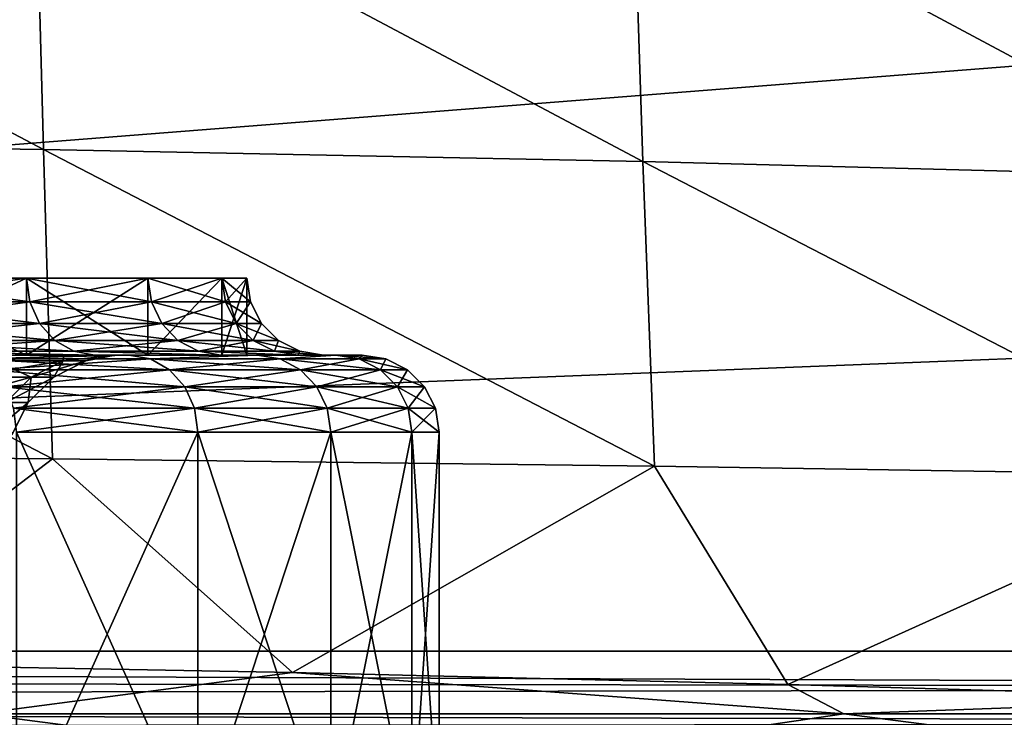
# Model space of a CAD drawing. Header units: metres. Extents: x -109 to 109, y -63 to 140.
# Tile 218 of 480: x 9.32 to 14.44, y 1.12 to 4.74. Entities that reach past the tile are written whole.
import ezdxf

# ---------------------------------------------------------------- set-up
doc = ezdxf.new("R2010")
doc.units = ezdxf.units.M
doc.layers.add('solid_502308_SW0001', color=7, linetype='CONTINUOUS')

msp = doc.modelspace()

# ---------------------------------------------------------------- linework, layer by layer
at = {"layer": 'solid_502308_SW0001'}
for points in [[(6.106048, 21.457977, -17.78966), (24.23427, 5.269184, -17.373793), (-24.237686, 1.46148, -17.275978)], [(9.443669, 4.068202, 16.818674), (9.401934, 5.684947, 16.950657), (6.278798, 5.742037, 17.192263)], [(6.307714, 4.112812, 17.11002), (9.443669, 4.068202, 16.818674), (6.278798, 5.742037, 17.192263)], [(12.558137, 4.005568, 16.41354), (12.505554, 5.604804, 16.614664), (9.401934, 5.684947, 16.950657)], [(9.443669, 4.068202, 16.818674), (12.558137, 4.005568, 16.41354), (9.401934, 5.684947, 16.950657)], [(15.643957, 3.924806, 15.896204), (15.583153, 5.501482, 16.185589), (12.505554, 5.604804, 16.614664)], [(12.558137, 4.005568, 16.41354), (15.643957, 3.924806, 15.896204), (12.505554, 5.604804, 16.614664)], [(24.23427, 5.269184, -17.373793), (24.235979, 3.365574, -17.32489), (-24.237686, 1.46148, -17.275978)], [(6.307714, 4.112812, 17.11002), (6.340819, 2.487645, 17.025198), (9.491644, 2.460603, 16.680927)], [(6.307714, 4.112812, 17.11002), (9.491644, 2.460603, 16.680927), (9.443669, 4.068202, 16.818674)], [(9.443669, 4.068202, 16.818674), (9.491644, 2.460603, 16.680927), (12.619, 2.422617, 16.202236)], [(9.443669, 4.068202, 16.818674), (12.619, 2.422617, 16.202236), (12.558137, 4.005568, 16.41354)], [(12.558137, 4.005568, 16.41354), (12.619, 2.422617, 16.202236), (15.715063, 2.373613, 15.591021)], [(12.558137, 4.005568, 16.41354), (15.715063, 2.373613, 15.591021), (15.643957, 3.924806, 15.896204)], [(8.49465, 3, -3.47175), (8.494678, 3.4, -3.471745), (9.355569, 3.4, -2.0669)], [(8.49465, 3, -3.47175), (9.355569, 3.4, -2.0669), (9.355501, 3, -2.067016)], [(9.355501, 3, 7.467016), (8.494678, 3.4, 8.871745), (8.49465, 3, 8.87175)], [(9.373013, 3.276393, -2.075788), (9.355569, 3.4, -2.0669), (8.494678, 3.4, -3.471745)], [(8.510517, 3.276393, -3.483253), (9.373013, 3.276393, -2.075788), (8.494678, 3.4, -3.471745)], [(8.510517, 3.276393, 8.883252), (8.494678, 3.4, 8.871745), (9.355569, 3.4, 7.4669)], [(9.355501, 3, 7.467016), (9.355569, 3.4, 7.4669), (8.494678, 3.4, 8.871745)], [(9.373013, 3.276393, 7.475788), (8.510517, 3.276393, 8.883252), (9.355569, 3.4, 7.4669)], [(9.355501, 3, -2.067016), (9.355569, 3.4, -2.0669), (9.986094, 3.4, -0.544678)], [(9.355501, 3, -2.067016), (9.986094, 3.4, -0.544678), (9.986123, 3, -0.544588)], [(9.986123, 3, 5.944588), (9.355569, 3.4, 7.4669), (9.355501, 3, 7.467016)], [(10.004713, 3.276393, -0.550728), (9.986094, 3.4, -0.544678), (9.355569, 3.4, -2.0669)], [(9.373013, 3.276393, -2.075788), (10.004713, 3.276393, -0.550728), (9.355569, 3.4, -2.0669)], [(9.373013, 3.276393, 7.475788), (9.355569, 3.4, 7.4669), (9.986094, 3.4, 5.944678)], [(9.986123, 3, 5.944588), (9.986094, 3.4, 5.944678), (9.355569, 3.4, 7.4669)], [(10.004713, 3.276393, 5.950728), (9.373013, 3.276393, 7.475788), (9.986094, 3.4, 5.944678)], [(10.390064, 3.276393, 1.054376), (10.370728, 3.4, 1.057438), (9.986094, 3.4, -0.544678)], [(9.986123, 3, -0.544588), (9.986094, 3.4, -0.544678), (10.370728, 3.4, 1.057438)], [(10.004713, 3.276393, -0.550728), (10.390064, 3.276393, 1.054376), (9.986094, 3.4, -0.544678)], [(10.004713, 3.276393, 5.950728), (9.986094, 3.4, 5.944678), (10.370728, 3.4, 4.342562)], [(9.986123, 3, 5.944588), (10.370728, 3.4, 4.342562), (9.986094, 3.4, 5.944678)], [(9.986123, 3, -0.544588), (10.370728, 3.4, 1.057438), (10.370747, 3, 1.057666)], [(10.370747, 3, 4.342334), (10.370728, 3.4, 4.342562), (9.986123, 3, 5.944588)], [(10.390064, 3.276393, 4.345624), (10.004713, 3.276393, 5.950728), (10.370728, 3.4, 4.342562)], [(10.519577, 3.276393, 2.7), (10.5, 3.4, 2.7), (10.370728, 3.4, 1.057438)], [(10.370747, 3, 1.057666), (10.370728, 3.4, 1.057438), (10.5, 3.4, 2.7)], [(10.390064, 3.276393, 1.054376), (10.519577, 3.276393, 2.7), (10.370728, 3.4, 1.057438)], [(10.390064, 3.276393, 4.345624), (10.370728, 3.4, 4.342562), (10.5, 3.4, 2.7)], [(10.499971, 3, 2.7), (10.5, 3.4, 2.7), (10.370728, 3.4, 4.342562)], [(10.499971, 3, 2.7), (10.370728, 3.4, 4.342562), (10.370747, 3, 4.342334)], [(10.370747, 3, 1.057666), (10.5, 3.4, 2.7), (10.499971, 3, 2.7)], [(10.519577, 3.276393, 2.7), (10.390064, 3.276393, 4.345624), (10.5, 3.4, 2.7)], [(24.235979, 3.365574, -17.32489), (24.237686, 1.46148, -17.275978), (-24.237686, 1.46148, -17.275978)], [(8.556541, 3.164784, 8.916692), (8.510517, 3.276393, 8.883252), (9.373013, 3.276393, 7.475788)], [(9.423701, 3.164784, -2.101616), (9.373013, 3.276393, -2.075788), (8.510517, 3.276393, -3.483253)], [(9.423701, 3.164784, -2.101616), (8.510517, 3.276393, -3.483253), (8.556541, 3.164784, -3.516691)], [(8.556541, 3.164784, 8.916692), (9.373013, 3.276393, 7.475788), (9.423701, 3.164784, 7.501616)], [(9.423701, 3.164784, 7.501616), (9.373013, 3.276393, 7.475788), (10.004713, 3.276393, 5.950728)], [(10.058818, 3.164784, -0.568308), (10.004713, 3.276393, -0.550728), (9.373013, 3.276393, -2.075788)], [(10.058818, 3.164784, -0.568308), (9.373013, 3.276393, -2.075788), (9.423701, 3.164784, -2.101616)], [(9.423701, 3.164784, 7.501616), (10.004713, 3.276393, 5.950728), (10.058818, 3.164784, 5.968308)], [(10.058818, 3.164784, 5.968308), (10.004713, 3.276393, 5.950728), (10.390064, 3.276393, 4.345624)], [(10.446253, 3.164784, 1.045476), (10.390064, 3.276393, 1.054376), (10.004713, 3.276393, -0.550728)], [(10.446253, 3.164784, 1.045476), (10.004713, 3.276393, -0.550728), (10.058818, 3.164784, -0.568308)], [(10.058818, 3.164784, 5.968308), (10.390064, 3.276393, 4.345624), (10.446253, 3.164784, 4.354524)], [(10.446253, 3.164784, 4.354524), (10.390064, 3.276393, 4.345624), (10.519577, 3.276393, 2.7)], [(10.576468, 3.164784, 2.7), (10.519577, 3.276393, 2.7), (10.390064, 3.276393, 1.054376)], [(10.576468, 3.164784, 2.7), (10.390064, 3.276393, 1.054376), (10.446253, 3.164784, 1.045476)], [(10.446253, 3.164784, 4.354524), (10.519577, 3.276393, 2.7), (10.576468, 3.164784, 2.7)], [(8.556541, 3.164784, -3.516691), (8.628239, 3.076246, -3.568782), (9.502665, 3.076246, -2.141849)], [(9.423701, 3.164784, -2.101616), (8.556541, 3.164784, -3.516691), (9.502665, 3.076246, -2.141849)], [(8.556541, 3.164784, 8.916692), (9.423701, 3.164784, 7.501616), (8.628239, 3.076246, 8.968782)], [(9.423701, 3.164784, 7.501616), (9.502665, 3.076246, 7.541849), (8.628239, 3.076246, 8.968782)], [(9.423701, 3.164784, -2.101616), (9.502665, 3.076246, -2.141849), (10.143103, 3.076246, -0.595694)], [(10.058818, 3.164784, -0.568308), (9.423701, 3.164784, -2.101616), (10.143103, 3.076246, -0.595694)], [(9.423701, 3.164784, 7.501616), (10.058818, 3.164784, 5.968308), (9.502665, 3.076246, 7.541849)], [(10.058818, 3.164784, 5.968308), (10.143103, 3.076246, 5.995694), (9.502665, 3.076246, 7.541849)], [(10.058818, 3.164784, -0.568308), (10.143103, 3.076246, -0.595694), (10.533784, 3.076246, 1.031613)], [(10.446253, 3.164784, 1.045476), (10.058818, 3.164784, -0.568308), (10.533784, 3.076246, 1.031613)], [(10.058818, 3.164784, 5.968308), (10.446253, 3.164784, 4.354524), (10.143103, 3.076246, 5.995694)], [(10.446253, 3.164784, 4.354524), (10.533784, 3.076246, 4.368388), (10.143103, 3.076246, 5.995694)], [(10.446253, 3.164784, 1.045476), (10.533784, 3.076246, 1.031613), (10.66509, 3.076246, 2.7)], [(10.576468, 3.164784, 2.7), (10.446253, 3.164784, 1.045476), (10.66509, 3.076246, 2.7)], [(10.446253, 3.164784, 4.354524), (10.576468, 3.164784, 2.7), (10.533784, 3.076246, 4.368388)], [(10.576468, 3.164784, 2.7), (10.66509, 3.076246, 2.7), (10.533784, 3.076246, 4.368388)], [(8.628239, 3.076246, -3.568782), (8.718575, 3.019461, -3.634416), (9.602156, 3.019461, -2.192543)], [(9.502665, 3.076246, -2.141849), (8.628239, 3.076246, -3.568782), (9.602156, 3.019461, -2.192543)], [(8.628239, 3.076246, 8.968782), (9.502665, 3.076246, 7.541849), (8.718575, 3.019461, 9.034416)], [(9.502665, 3.076246, 7.541849), (9.602156, 3.019461, 7.592543), (8.718575, 3.019461, 9.034416)], [(9.502665, 3.076246, -2.141849), (9.602156, 3.019461, -2.192543), (10.2493, 3.019461, -0.630199)], [(10.143103, 3.076246, -0.595694), (9.502665, 3.076246, -2.141849), (10.2493, 3.019461, -0.630199)], [(9.502665, 3.076246, 7.541849), (10.143103, 3.076246, 5.995694), (9.602156, 3.019461, 7.592543)], [(10.143103, 3.076246, 5.995694), (10.2493, 3.019461, 6.0302), (9.602156, 3.019461, 7.592543)], [(10.143103, 3.076246, -0.595694), (10.2493, 3.019461, -0.630199), (10.644073, 3.019461, 1.014145)], [(10.533784, 3.076246, 1.031613), (10.143103, 3.076246, -0.595694), (10.644073, 3.019461, 1.014145)], [(10.143103, 3.076246, 5.995694), (10.533784, 3.076246, 4.368388), (10.2493, 3.019461, 6.0302)], [(10.533784, 3.076246, 4.368388), (10.644073, 3.019461, 4.385855), (10.2493, 3.019461, 6.0302)], [(10.533784, 3.076246, 1.031613), (10.644073, 3.019461, 1.014145), (10.776752, 3.019461, 2.7)], [(10.66509, 3.076246, 2.7), (10.533784, 3.076246, 1.031613), (10.776752, 3.019461, 2.7)], [(10.533784, 3.076246, 4.368388), (10.66509, 3.076246, 2.7), (10.644073, 3.019461, 4.385855)], [(10.66509, 3.076246, 2.7), (10.776752, 3.019461, 2.7), (10.644073, 3.019461, 4.385855)], [(8.718575, 3.019461, -3.634416), (8.813682, 3, -3.71318), (9.709315, 3, -2.253701)], [(9.602156, 3.019461, -2.192543), (8.718575, 3.019461, -3.634416), (9.709315, 3, -2.253701)], [(8.718575, 3.019461, 9.034416), (9.709595, 3, 7.653152), (8.814047, 3, 9.112678)], [(8.718575, 3.019461, 9.034416), (9.602156, 3.019461, 7.592543), (9.709595, 3, 7.653152)], [(9.602156, 3.019461, -2.192543), (9.709315, 3, -2.253701), (10.365266, 3, -0.672075)], [(10.2493, 3.019461, -0.630199), (9.602156, 3.019461, -2.192543), (10.365266, 3, -0.672075)], [(9.602156, 3.019461, 7.592543), (10.365457, 3, 6.071489), (9.709595, 3, 7.653152)], [(9.602156, 3.019461, 7.592543), (10.2493, 3.019461, 6.0302), (10.365457, 3, 6.071489)], [(10.2493, 3.019461, -0.630199), (10.365266, 3, -0.672075), (10.765429, 3, 0.992593)], [(10.644073, 3.019461, 1.014145), (10.2493, 3.019461, -0.630199), (10.765429, 3, 0.992593)], [(10.2493, 3.019461, 6.0302), (10.765526, 3, 4.406802), (10.365457, 3, 6.071489)], [(10.2493, 3.019461, 6.0302), (10.644073, 3.019461, 4.385855), (10.765526, 3, 4.406802)], [(10.644073, 3.019461, 1.014145), (10.765429, 3, 0.992593), (10.9, 3, 2.699694)], [(10.776752, 3.019461, 2.7), (10.644073, 3.019461, 1.014145), (10.9, 3, 2.699694)], [(10.644073, 3.019461, 4.385855), (10.776752, 3.019461, 2.7), (10.765526, 3, 4.406802)], [(10.776752, 3.019461, 2.7), (10.9, 3, 2.699694), (10.765526, 3, 4.406802)], [(9.020822, 3, 6.65562), (9.355501, 3, 7.467016), (8.49465, 3, 8.87175)], [(9.020822, 3, -1.255622), (8.49465, 3, -3.47175), (9.355501, 3, -2.067016)], [(9.709315, 3, -2.253701), (8.813682, 3, -3.71318), (8.975516, 3, -3.830694)], [(8.814047, 3, 9.112678), (9.709595, 3, 7.653152), (8.975519, 3, 9.23069)], [(9.709315, 3, -2.253701), (8.975516, 3, -3.830694), (9.887569, 3, -2.344395)], [(9.079799, 2.980539, -3.89686), (9.887569, 3, -2.344395), (8.975516, 3, -3.830694)], [(9.709595, 3, 7.653152), (9.887573, 3, 7.744388), (8.975519, 3, 9.23069)], [(9.079799, 2.980539, 9.29686), (8.975519, 3, 9.23069), (9.887573, 3, 7.744388)], [(9.020822, 3, 6.65562), (9.548805, 3, 5.117145), (9.355501, 3, 7.467016)], [(9.548804, 3, 0.282851), (9.020822, 3, -1.255622), (9.355501, 3, -2.067016)], [(9.192082, 2.970809, -0.286689), (9.020822, 3, -1.255622), (9.548804, 3, 0.282851)], [(9.192082, 2.970809, 5.686689), (9.548805, 3, 5.117145), (9.020822, 3, 6.65562)], [(9.192082, 2.970809, 5.686689), (9.032786, 2.885632, 5.63493), (9.380702, 2.885632, 4.185757)], [(9.546134, 2.970809, 1.188041), (9.380702, 2.885632, 1.214243), (9.032786, 2.885632, -0.23493)], [(9.192082, 2.970809, -0.286689), (9.546134, 2.970809, 1.188041), (9.032786, 2.885632, -0.23493)], [(9.079799, 2.980539, 9.29686), (9.887573, 3, 7.744388), (9.999988, 2.980539, 7.795248)], [(9.999988, 2.980539, -2.395248), (9.887569, 3, -2.344395), (9.079799, 2.980539, -3.89686)], [(9.079799, 2.980539, -3.89686), (9.170135, 2.923754, -3.962493), (10.09948, 2.923754, -2.445942)], [(9.999988, 2.980539, -2.395248), (9.079799, 2.980539, -3.89686), (10.09948, 2.923754, -2.445942)], [(9.079799, 2.980539, 9.29686), (9.999988, 2.980539, 7.795248), (9.170135, 2.923754, 9.362494)], [(9.999988, 2.980539, 7.795248), (10.09948, 2.923754, 7.845942), (9.170135, 2.923754, 9.362494)], [(9.192082, 2.970809, -0.286689), (9.548804, 3, 0.282851), (9.546134, 2.970809, 1.188041)], [(9.546134, 2.970809, 4.211959), (9.548805, 3, 5.117145), (9.192082, 2.970809, 5.686689)], [(9.546134, 2.970809, 4.211959), (9.192082, 2.970809, 5.686689), (9.380702, 2.885632, 4.185757)], [(9.81638, 3, 3.513107), (9.986123, 3, 5.944588), (9.355501, 3, 7.467016)], [(9.548805, 3, 5.117145), (9.81638, 3, 3.513107), (9.355501, 3, 7.467016)], [(9.548804, 3, 0.282851), (9.355501, 3, -2.067016), (9.986123, 3, -0.544588)], [(9.546134, 2.970809, 4.211959), (9.380702, 2.885632, 4.185757), (9.497634, 2.885632, 2.7)], [(9.665128, 2.970809, 2.7), (9.497634, 2.885632, 2.7), (9.380702, 2.885632, 1.214243)], [(9.546134, 2.970809, 1.188041), (9.665128, 2.970809, 2.7), (9.380702, 2.885632, 1.214243)], [(9.665128, 2.970809, 2.7), (9.546134, 2.970809, 4.211959), (9.497634, 2.885632, 2.7)], [(9.546134, 2.970809, 1.188041), (9.548804, 3, 0.282851), (9.81638, 3, 1.886888)], [(9.546134, 2.970809, 1.188041), (9.81638, 3, 1.886888), (9.665128, 2.970809, 2.7)], [(9.546134, 2.970809, 4.211959), (9.81638, 3, 3.513107), (9.548805, 3, 5.117145)], [(9.665128, 2.970809, 2.7), (9.81638, 3, 3.513107), (9.546134, 2.970809, 4.211959)], [(9.81638, 3, 1.886888), (9.548804, 3, 0.282851), (9.986123, 3, -0.544588)], [(9.665128, 2.970809, 2.7), (9.81638, 3, 1.886888), (9.81638, 3, 3.513107)], [(10.365266, 3, -0.672075), (9.709315, 3, -2.253701), (9.887569, 3, -2.344395)], [(9.709595, 3, 7.653152), (10.365457, 3, 6.071489), (9.887573, 3, 7.744388)], [(9.81638, 3, 3.513107), (9.986123, 3, -0.544588), (9.986123, 3, 5.944588)], [(9.81638, 3, 3.513107), (9.81638, 3, 1.886888), (9.986123, 3, -0.544588)], [(10.365266, 3, -0.672075), (9.887569, 3, -2.344395), (10.555536, 3, -0.733695)], [(9.999988, 2.980539, -2.395248), (10.555536, 3, -0.733695), (9.887569, 3, -2.344395)], [(10.365457, 3, 6.071489), (10.555538, 3, 6.133688), (9.887573, 3, 7.744388)], [(9.999988, 2.980539, 7.795248), (9.887573, 3, 7.744388), (10.555538, 3, 6.133688)], [(10.370747, 3, 1.057666), (10.370747, 3, 4.342334), (9.986123, 3, 5.944588)], [(9.986123, 3, -0.544588), (10.370747, 3, 1.057666), (9.986123, 3, 5.944588)], [(9.999988, 2.980539, 7.795248), (10.555538, 3, 6.133688), (10.673944, 2.980539, 6.168174)], [(10.673944, 2.980539, -0.768174), (10.555536, 3, -0.733695), (9.999988, 2.980539, -2.395248)], [(9.999988, 2.980539, -2.395248), (10.09948, 2.923754, -2.445942), (10.780141, 2.923754, -0.80268)], [(10.673944, 2.980539, -0.768174), (9.999988, 2.980539, -2.395248), (10.780141, 2.923754, -0.80268)], [(9.999988, 2.980539, 7.795248), (10.673944, 2.980539, 6.168174), (10.09948, 2.923754, 7.845942)], [(10.673944, 2.980539, 6.168174), (10.780141, 2.923754, 6.20268), (10.09948, 2.923754, 7.845942)], [(10.765429, 3, 0.992593), (10.365266, 3, -0.672075), (10.555536, 3, -0.733695)], [(10.365457, 3, 6.071489), (10.765526, 3, 4.406802), (10.555538, 3, 6.133688)], [(10.370747, 3, 1.057666), (10.499971, 3, 2.7), (10.370747, 3, 4.342334)], [(10.765429, 3, 0.992593), (10.555536, 3, -0.733695), (10.963006, 3, 0.961552)], [(10.673944, 2.980539, -0.768174), (10.963006, 3, 0.961552), (10.555536, 3, -0.733695)], [(10.765526, 3, 4.406802), (10.963007, 3, 4.43844), (10.555538, 3, 6.133688)], [(10.673944, 2.980539, 6.168174), (10.555538, 3, 6.133688), (10.963007, 3, 4.43844)], [(10.673944, 2.980539, 6.168174), (10.963007, 3, 4.43844), (11.085072, 2.980539, 4.455703)], [(11.085072, 2.980539, 0.944297), (10.963006, 3, 0.961552), (10.673944, 2.980539, -0.768174)], [(10.673944, 2.980539, -0.768174), (10.780141, 2.923754, -0.80268), (11.195359, 2.923754, 0.926829)], [(11.085072, 2.980539, 0.944297), (10.673944, 2.980539, -0.768174), (11.195359, 2.923754, 0.926829)], [(10.673944, 2.980539, 6.168174), (11.085072, 2.980539, 4.455703), (10.780141, 2.923754, 6.20268)], [(10.9, 3, 2.699694), (10.765429, 3, 0.992593), (10.963006, 3, 0.961552)], [(10.765526, 3, 4.406802), (10.9, 3, 2.699694), (10.963007, 3, 4.43844)], [(11.085072, 2.980539, 4.455703), (11.195359, 2.923754, 4.473171), (10.780141, 2.923754, 6.20268)], [(10.9, 3, 2.699694), (10.963006, 3, 0.961552), (10.963007, 3, 4.43844)], [(10.963006, 3, 0.961552), (11.1, 3, 2.699996), (10.963007, 3, 4.43844)], [(11.223248, 2.980539, 2.7), (11.1, 3, 2.699996), (10.963006, 3, 0.961552)], [(11.223248, 2.980539, 2.7), (10.963006, 3, 0.961552), (11.085072, 2.980539, 0.944297)], [(11.085072, 2.980539, 4.455703), (10.963007, 3, 4.43844), (11.1, 3, 2.699996)], [(11.085072, 2.980539, 4.455703), (11.1, 3, 2.699996), (11.223248, 2.980539, 2.7)], [(11.085072, 2.980539, 0.944297), (11.195359, 2.923754, 0.926829), (11.33491, 2.923754, 2.7)], [(11.223248, 2.980539, 2.7), (11.085072, 2.980539, 0.944297), (11.33491, 2.923754, 2.7)], [(11.085072, 2.980539, 4.455703), (11.223248, 2.980539, 2.7), (11.195359, 2.923754, 4.473171)], [(11.223248, 2.980539, 2.7), (11.33491, 2.923754, 2.7), (11.195359, 2.923754, 4.473171)], [(9.170135, 2.923754, -3.962493), (9.241833, 2.835216, -4.014584), (10.178442, 2.835216, -2.486175)], [(10.09948, 2.923754, -2.445942), (9.170135, 2.923754, -3.962493), (10.178442, 2.835216, -2.486175)], [(9.170135, 2.923754, 9.362494), (10.09948, 2.923754, 7.845942), (9.241833, 2.835216, 9.414584)], [(10.09948, 2.923754, 7.845942), (10.178442, 2.835216, 7.886176), (9.241833, 2.835216, 9.414584)], [(10.09948, 2.923754, -2.445942), (10.178442, 2.835216, -2.486175), (10.864426, 2.835216, -0.830066)], [(10.780141, 2.923754, -0.80268), (10.09948, 2.923754, -2.445942), (10.864426, 2.835216, -0.830066)], [(10.09948, 2.923754, 7.845942), (10.780141, 2.923754, 6.20268), (10.178442, 2.835216, 7.886176)], [(10.780141, 2.923754, 6.20268), (10.864426, 2.835216, 6.230066), (10.178442, 2.835216, 7.886176)], [(10.780141, 2.923754, -0.80268), (10.864426, 2.835216, -0.830066), (11.28289, 2.835216, 0.912966)], [(11.195359, 2.923754, 0.926829), (10.780141, 2.923754, -0.80268), (11.28289, 2.835216, 0.912966)], [(10.780141, 2.923754, 6.20268), (11.195359, 2.923754, 4.473171), (10.864426, 2.835216, 6.230066)], [(11.195359, 2.923754, 4.473171), (11.28289, 2.835216, 4.487034), (10.864426, 2.835216, 6.230066)], [(11.195359, 2.923754, 0.926829), (11.28289, 2.835216, 0.912966), (11.423532, 2.835216, 2.7)], [(11.33491, 2.923754, 2.7), (11.195359, 2.923754, 0.926829), (11.423532, 2.835216, 2.7)], [(11.195359, 2.923754, 4.473171), (11.33491, 2.923754, 2.7), (11.28289, 2.835216, 4.487034)], [(11.33491, 2.923754, 2.7), (11.423532, 2.835216, 2.7), (11.28289, 2.835216, 4.487034)], [(9.380702, 2.885632, 1.214243), (9.249406, 2.752824, 1.235038), (8.90636, 2.752824, -0.193852)], [(9.032786, 2.885632, -0.23493), (9.380702, 2.885632, 1.214243), (8.90636, 2.752824, -0.193852)], [(9.380702, 2.885632, 4.185757), (9.032786, 2.885632, 5.63493), (9.249406, 2.752824, 4.164962)], [(9.380702, 2.885632, 4.185757), (9.249406, 2.752824, 4.164962), (9.3647, 2.752824, 2.7)], [(9.497634, 2.885632, 2.7), (9.3647, 2.752824, 2.7), (9.249406, 2.752824, 1.235038)], [(9.380702, 2.885632, 1.214243), (9.497634, 2.885632, 2.7), (9.249406, 2.752824, 1.235038)], [(9.497634, 2.885632, 2.7), (9.380702, 2.885632, 4.185757), (9.3647, 2.752824, 2.7)], [(9.241833, 2.835216, -4.014584), (9.287857, 2.723607, -4.048023), (10.229132, 2.723607, -2.512003)], [(10.178442, 2.835216, -2.486175), (9.241833, 2.835216, -4.014584), (10.229132, 2.723607, -2.512003)], [(9.241833, 2.835216, 9.414584), (10.178442, 2.835216, 7.886176), (9.287857, 2.723607, 9.448023)], [(10.178442, 2.835216, 7.886176), (10.229132, 2.723607, 7.912003), (9.287857, 2.723607, 9.448023)], [(10.178442, 2.835216, -2.486175), (10.229132, 2.723607, -2.512003), (10.91853, 2.723607, -0.847646)], [(10.864426, 2.835216, -0.830066), (10.178442, 2.835216, -2.486175), (10.91853, 2.723607, -0.847646)], [(10.178442, 2.835216, 7.886176), (10.864426, 2.835216, 6.230066), (10.229132, 2.723607, 7.912003)], [(10.864426, 2.835216, 6.230066), (10.91853, 2.723607, 6.247646), (10.229132, 2.723607, 7.912003)], [(10.864426, 2.835216, -0.830066), (10.91853, 2.723607, -0.847646), (11.33908, 2.723607, 0.904066)], [(11.28289, 2.835216, 0.912966), (10.864426, 2.835216, -0.830066), (11.33908, 2.723607, 0.904066)], [(10.864426, 2.835216, 6.230066), (11.28289, 2.835216, 4.487034), (10.91853, 2.723607, 6.247646)], [(11.28289, 2.835216, 4.487034), (11.33908, 2.723607, 4.495934), (10.91853, 2.723607, 6.247646)], [(11.28289, 2.835216, 0.912966), (11.33908, 2.723607, 0.904066), (11.480423, 2.723607, 2.7)], [(11.423532, 2.835216, 2.7), (11.28289, 2.835216, 0.912966), (11.480423, 2.723607, 2.7)], [(11.28289, 2.835216, 4.487034), (11.423532, 2.835216, 2.7), (11.33908, 2.723607, 4.495934)], [(11.423532, 2.835216, 2.7), (11.480423, 2.723607, 2.7), (11.33908, 2.723607, 4.495934)], [(9.3647, 2.752824, 2.7), (9.279366, 2.58541, 2.7), (9.165122, 2.58541, 1.248387)], [(9.249406, 2.752824, 1.235038), (9.3647, 2.752824, 2.7), (9.165122, 2.58541, 1.248387)], [(9.3647, 2.752824, 2.7), (9.249406, 2.752824, 4.164962), (9.279366, 2.58541, 2.7)], [(9.287857, 2.723607, -4.048023), (9.303697, 2.6, -4.059529), (10.246576, 2.6, -2.520889)], [(10.229132, 2.723607, -2.512003), (9.287857, 2.723607, -4.048023), (10.246576, 2.6, -2.520889)], [(9.287857, 2.723607, 9.448023), (10.229132, 2.723607, 7.912003), (9.303696, 2.6, 9.459531)], [(10.229132, 2.723607, 7.912003), (10.246575, 2.6, 7.920891), (9.303696, 2.6, 9.459531)], [(10.229132, 2.723607, -2.512003), (10.246576, 2.6, -2.520889), (10.93715, 2.6, -0.853694)], [(10.91853, 2.723607, -0.847646), (10.229132, 2.723607, -2.512003), (10.93715, 2.6, -0.853694)], [(10.229132, 2.723607, 7.912003), (10.91853, 2.723607, 6.247646), (10.246575, 2.6, 7.920891)], [(10.91853, 2.723607, 6.247646), (10.93715, 2.6, 6.253696), (10.246575, 2.6, 7.920891)], [(10.91853, 2.723607, -0.847646), (10.93715, 2.6, -0.853694), (11.358417, 2.6, 0.901005)], [(11.33908, 2.723607, 0.904066), (10.91853, 2.723607, -0.847646), (11.358417, 2.6, 0.901005)], [(10.91853, 2.723607, 6.247646), (11.33908, 2.723607, 4.495934), (10.93715, 2.6, 6.253696)], [(11.33908, 2.723607, 4.495934), (11.358416, 2.6, 4.498997), (10.93715, 2.6, 6.253696)], [(11.33908, 2.723607, 0.904066), (11.358417, 2.6, 0.901005), (11.5, 2.6, 2.700001)], [(11.480423, 2.723607, 2.7), (11.33908, 2.723607, 0.904066), (11.5, 2.6, 2.700001)], [(11.33908, 2.723607, 4.495934), (11.480423, 2.723607, 2.7), (11.358416, 2.6, 4.498997)], [(11.480423, 2.723607, 2.7), (11.5, 2.6, 2.700001), (11.358416, 2.6, 4.498997)], [(9.303696, 2.6, 9.459531), (10.246575, 2.6, 7.920891), (9.303697, 0.5, 9.459529)], [(10.246575, 2.6, 7.920891), (10.246576, 0.5, 7.920889), (9.303697, 0.5, 9.459529)], [(9.303697, 2.6, -4.059529), (9.303697, 0.5, -4.059529), (10.246575, 0.5, -2.52089)], [(10.246576, 2.6, -2.520889), (9.303697, 2.6, -4.059529), (10.246575, 0.5, -2.52089)], [(10.246575, 2.6, 7.920891), (10.93715, 2.6, 6.253696), (10.246576, 0.5, 7.920889)], [(10.246576, 2.6, -2.520889), (10.246575, 0.5, -2.52089), (10.93715, 0.5, -0.853695)], [(10.93715, 2.6, 6.253696), (10.93715, 0.5, 6.253695), (10.246576, 0.5, 7.920889)], [(10.93715, 2.6, -0.853694), (10.246576, 2.6, -2.520889), (10.93715, 0.5, -0.853695)], [(11.358416, 2.6, 4.498997), (11.358416, 0.5, 4.498996), (10.93715, 0.5, 6.253695)], [(10.93715, 2.6, 6.253696), (11.358416, 2.6, 4.498997), (10.93715, 0.5, 6.253695)], [(10.93715, 2.6, -0.853694), (10.93715, 0.5, -0.853695), (11.358416, 0.5, 0.901004)], [(11.358417, 2.6, 0.901005), (10.93715, 2.6, -0.853694), (11.358416, 0.5, 0.901004)], [(11.5, 2.6, 2.700001), (11.5, 0.5, 2.7), (11.358416, 0.5, 4.498996)], [(11.358416, 2.6, 4.498997), (11.5, 2.6, 2.700001), (11.358416, 0.5, 4.498996)], [(11.358417, 2.6, 0.901005), (11.358416, 0.5, 0.901004), (11.5, 0.5, 2.7)], [(11.5, 2.6, 2.700001), (11.358417, 2.6, 0.901005), (11.5, 0.5, 2.7)], [(9.491644, 2.460603, 16.680927), (6.340819, 2.487645, 17.025198), (8.09865, 1.398759, 16.777187)], [(9.491644, 2.460603, 16.680927), (8.09865, 1.398759, 16.777187), (10.737681, 1.350273, 16.395987)], [(12.619, 2.422617, 16.202236), (9.491644, 2.460603, 16.680927), (10.737681, 1.350273, 16.395987)], [(12.619, 2.422617, 16.202236), (10.737681, 1.350273, 16.395987), (13.312144, 1.288523, 15.915563)], [(15.715063, 2.373613, 15.591021), (12.619, 2.422617, 16.202236), (13.312144, 1.288523, 15.915563)], [(15.715063, 2.373613, 15.591021), (13.312144, 1.288523, 15.915563), (15.809206, 1.214414, 15.34197)], [(24.234295, 1.271283, -17.258932), (-24.237686, 1.46148, -17.275978), (24.237686, 1.46148, -17.275978)], [(-24.235962, 1.335071, -17.267378), (-24.237686, 1.46148, -17.275978), (24.234295, 1.271283, -17.258932)], [(9.104465, 1.135432, 16.604481), (10.737681, 1.350273, 16.395987), (8.09865, 1.398759, 16.777187)], [(-24.23188, 1.200691, -17.246307), (-24.235962, 1.335071, -17.267378), (24.234295, 1.271283, -17.258932)], [(13.602978, 1.135432, 15.824905), (10.737681, 1.350273, 16.395987), (9.104465, 1.135432, 16.604481)], [(13.602978, 1.135432, 15.824905), (13.312144, 1.288523, 15.915563), (10.737681, 1.350273, 16.395987)], [(13.602978, 1.135432, 15.824905), (15.809206, 1.214414, 15.34197), (13.312144, 1.288523, 15.915563)], [(-24.23188, 1.200691, -17.246307), (24.234295, 1.271283, -17.258932), (24.226345, 1.08459, -17.217802)], [(-24.22471, 1.056618, -17.209446), (-24.23188, 1.200691, -17.246307), (24.226345, 1.08459, -17.217802)], [(13.602978, 1.135432, 15.824905), (18.040594, 1.135913, 14.733995), (15.809206, 1.214414, 15.34197)], [(9.104465, 1.135432, 16.604481), (6.9163, 0.825154, 16.753988), (11.489544, 0.825154, 16.113579)], [(13.602978, 1.135432, 15.824905), (9.104465, 1.135432, 16.604481), (11.489544, 0.825154, 16.113579)], [(13.602978, 1.135432, 15.824905), (11.489544, 0.825154, 16.113579), (16.007816, 0.825154, 15.156216)], [(13.602978, 1.135432, 15.824905), (16.007816, 0.825154, 15.156216), (18.040594, 1.135913, 14.733995)]]:
    msp.add_3dface(points, dxfattribs=at)

doc.saveas('drawing.dxf')
